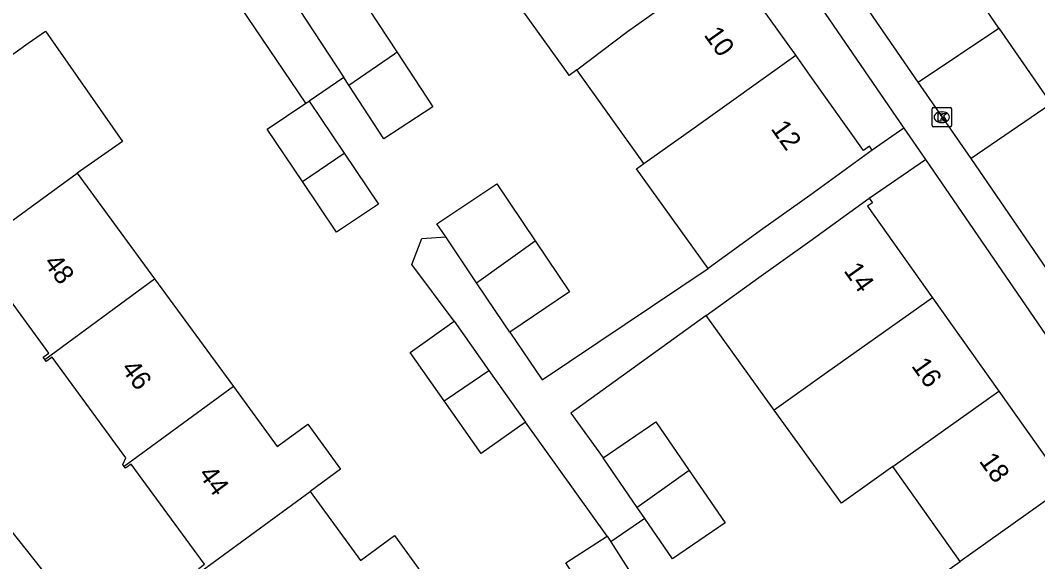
# Model space of a CAD drawing. Extents: x 157466 to 158888, y 383063 to 384677.
# Drawn here: x 157959.2 to 158011.8, y 383558 to 383586 of the extents above; entities that cross this region are included whole.
import ezdxf

# ---------------------------------------------------------------- set-up
doc = ezdxf.new("R2010")
doc.units = 0
for name, color, linetype in [('IMGEO_Kolk', 7, 'Continuous'), ('IMGEO_Pand', 7, 'Continuous'), ('IMGEO_Pand_nummerreeks', 7, 'Continuous'), ('IMGEO_Rijbaan_lokaal_open', 7, 'Continuous'), ('IMGEO_Voetpad_open', 7, 'Continuous')]:
    doc.layers.add(name, color=color, linetype=linetype)

msp = doc.modelspace()

# ---------------------------------------------------------------- linework, layer by layer
at = {"layer": 'IMGEO_Kolk'}
for p, q in [((158006.394, 383581.467), (158007.246, 383581.467)), ((158006.319, 383580.541), (158006.319, 383581.393)), ((158006.807, 383581.247), (158006.832, 383581.247)), ((158007.32, 383581.393), (158007.32, 383580.541)), ((158007.246, 383580.467), (158006.394, 383580.467)), ((158006.83, 383580.687), (158006.805, 383580.687))]:
    msp.add_line(p, q, dxfattribs=at)
for points in [[(158006.394, 383581.467), (158007.246, 383581.467)], [(158006.319, 383580.541), (158006.319, 383581.393)], [(158006.64, 383581.167), (158006.763, 383581.167), (158006.763, 383581.016), (158006.893, 383581.167), (158007.057, 383581.167), (158006.911, 383581.016), (158007.064, 383580.767), (158006.912, 383580.767), (158006.827, 383580.931), (158006.763, 383580.864), (158006.763, 383580.767), (158006.64, 383580.767), (158006.64, 383581.167)], [(158007.32, 383581.393), (158007.32, 383580.541)], [(158007.246, 383580.467), (158006.394, 383580.467)]]:
    msp.add_lwpolyline(points, dxfattribs=at)
for centre, start, end in [((158006.396, 383581.391), 91.552, 178.448), ((158006.396, 383581.391), 91.552, 178.448), ((158007.244, 383581.391), 1.552, 88.448), ((158007.244, 383581.391), 1.552, 88.448), ((158006.396, 383580.543), 181.552, 268.448), ((158006.396, 383580.543), 181.552, 268.448), ((158007.244, 383580.543), 271.552, 358.448), ((158007.244, 383580.543), 271.552, 358.448)]:
    msp.add_arc(centre, 0.0765, start, end, dxfattribs=at)
for centre, major_axis, ratio, start_param, end_param in [((158006.806, 383580.967), (-0.387, 0.002), 0.722429, 4.712389, 7.853982), ((158006.831, 383580.967), (-0.39, 0.002), 0.717154, 1.570796, 4.712389)]:
    msp.add_ellipse(centre, major_axis=major_axis, ratio=ratio, start_param=start_param, end_param=end_param, dxfattribs=at)
at = {"layer": 'IMGEO_Pand'}
for points in [[(157987.953, 383583.425), (157987.563, 383583.132), (157987.51, 383583.205), (157987.254, 383583.565), (157983.985, 383588.146), (157986.864, 383590.2)], [(157973.205, 383587.164), (157975.733, 383588.818), (157978.659, 383584.345)], [(157987.953, 383583.425), (157990.579, 383585.394), (157995.759, 383589.09)], [(157999.269, 383584.17), (157995.759, 383589.09)], [(157973.205, 383587.164), (157975.913, 383583.025)], [(157956.438, 383573.916), (157956.352, 383574.034), (157956.652, 383574.254), (157952.811, 383579.511), (157952.465, 383579.258), (157952.296, 383579.513), (157956.464, 383582.559), (157959.6, 383584.804), (157960.494, 383585.425), (157964.467, 383579.704), (157962.132, 383578.082)], [(157978.659, 383584.345), (157980.517, 383581.504), (157977.988, 383579.851), (157976.173, 383582.626)], [(157976.173, 383582.626), (157978.526, 383584.25), (157978.659, 383584.345)], [(157991.418, 383578.569), (157993.898, 383580.339), (157999.269, 383584.17)], [(158003.217, 383579.268), (158003.078, 383579.464), (158002.778, 383579.25), (158000, 383583.145), (157999.269, 383584.17)], [(157976.173, 383582.626), (157975.913, 383583.025)], [(157991.418, 383578.569), (157987.953, 383583.425)], [(157973.775, 383577.641), (157971.96, 383580.35), (157973.959, 383581.691)], [(157973.959, 383581.691), (157974.127, 383581.803)], [(157974.127, 383581.803), (157975.928, 383579.115)], [(157975.928, 383579.115), (157977.701, 383576.469), (157975.534, 383575.016), (157973.775, 383577.641)], [(157973.775, 383577.641), (157975.928, 383579.115)], [(158003.217, 383579.268), (158000, 383576.922), (157997.571, 383575.19), (157994.748, 383573.151)], [(157994.748, 383573.151), (157991.033, 383578.295), (157991.418, 383578.569)], [(157956.438, 383573.916), (157962.132, 383578.082)], [(157962.132, 383578.082), (157966.138, 383572.6)], [(157981.183, 383574.775), (157980.726, 383575.454), (157983.814, 383577.53), (157985.806, 383574.567)], [(157994.637, 383570.704), (157997.365, 383572.673), (158000.007, 383574.557), (158003.068, 383576.788)], [(158003.068, 383576.788), (158003.239, 383576.547), (158002.987, 383576.368), (158006.342, 383571.634)], [(157982.776, 383572.406), (157981.183, 383574.775)], [(157982.776, 383572.406), (157985.806, 383574.567)], [(157985.806, 383574.567), (157987.578, 383571.933), (157984.49, 383569.857)], [(157960.458, 383568.444), (157960.377, 383568.555), (157960.662, 383568.764), (157956.824, 383574.016), (157956.525, 383573.797), (157956.438, 383573.916)], [(157960.458, 383568.444), (157966.138, 383572.6)], [(157966.138, 383572.6), (157970.205, 383567.034)], [(157984.49, 383569.857), (157984.207, 383570.279), (157982.776, 383572.406)], [(158006.342, 383571.634), (158000.861, 383567.738), (157998.162, 383565.819)], [(158006.342, 383571.634), (158009.774, 383566.791)], [(157981.104, 383566.293), (157979.335, 383568.801), (157981.624, 383570.415)], [(157981.624, 383570.415), (157982.52, 383569.145), (157983.416, 383567.874)], [(157998.162, 383565.819), (157994.637, 383570.704)], [(157964.565, 383562.908), (157964.497, 383563.001), (157964.651, 383563.351), (157960.845, 383568.559), (157960.538, 383568.334), (157960.458, 383568.444)], [(157981.104, 383566.293), (157981.26, 383566.398), (157983.416, 383567.874)], [(157983.416, 383567.874), (157985.308, 383565.192)], [(157970.205, 383567.034), (157964.565, 383562.908)], [(157970.205, 383567.034), (157972.472, 383563.933), (157974.047, 383565.084), (157975.744, 383562.761), (157974.169, 383561.61)], [(158004.292, 383562.895), (158009.774, 383566.791)], [(158009.774, 383566.791), (158013.25, 383561.886)], [(157985.308, 383565.192), (157983.019, 383563.577), (157981.104, 383566.293)], [(158004.292, 383562.895), (158001.635, 383561.006), (157998.162, 383565.819)], [(157989.323, 383563.347), (157992.043, 383565.213), (157993.77, 383562.697)], [(157968.52, 383557.477), (157968.413, 383557.623), (157968.717, 383557.846), (157964.929, 383563.029), (157964.634, 383562.813), (157964.565, 383562.908)], [(157991.08, 383560.786), (157989.323, 383563.347)], [(157993.77, 383562.697), (157991.08, 383560.786)], [(157993.77, 383562.697), (157995.629, 383559.987), (157992.909, 383558.12), (157991.479, 383560.205)], [(158007.768, 383557.989), (158004.292, 383562.895)], [(157968.52, 383557.477), (157974.169, 383561.61)], [(157974.169, 383561.61), (157976.773, 383558.046), (157978.527, 383559.328), (157980.031, 383557.27)], [(158013.25, 383561.886), (158007.768, 383557.989)], [(157991.479, 383560.205), (157991.08, 383560.786)], [(157989.167, 383555.142), (157987.386, 383557.912), (157989.528, 383559.29)], [(157989.528, 383559.29), (157989.711, 383559.006)], [(157989.711, 383559.006), (157991.269, 383556.582)], [(158011.275, 383553.039), (158008.447, 383551.029), (158004.933, 383555.973), (158007.768, 383557.989)]]:
    msp.add_lwpolyline(points, dxfattribs=at)
at = {"layer": 'IMGEO_Rijbaan_lokaal_open'}
for points in [[(158005.59, 383582.773), (157985.477, 383612.045), (157985.24, 383612.353), (157984.975, 383612.607), (157984.665, 383612.728), (157984.406, 383612.761), (157983.243, 383611.945)], [(158009.76, 383585.576), (157991.423, 383612.433)], [(158005.59, 383582.773), (158009.76, 383585.576)], [(158009.76, 383585.576), (158012.476, 383581.656)], [(158008.336, 383578.833), (158005.59, 383582.773)], [(158012.476, 383581.656), (158008.336, 383578.833)], [(158041.721, 383530.034), (158008.336, 383578.833)]]:
    msp.add_lwpolyline(points, dxfattribs=at)
at = {"layer": 'IMGEO_Voetpad_open'}
for points in [[(157984.37, 383610.304), (158004.864, 383580.397)], [(157929.336, 383596.06), (157933.255, 383591.676), (157962.879, 383554.327), (157965.119, 383551.269), (157982.271, 383527.85), (157983.448, 383526.155)], [(157973.959, 383581.691), (157969.791, 383587.846)], [(157975.913, 383583.025), (157974.127, 383581.803)], [(158004.864, 383580.397), (158003.217, 383579.268)], [(158004.864, 383580.397), (158005.973, 383578.779)], [(158003.068, 383576.788), (158005.973, 383578.779)], [(158005.973, 383578.779), (158040.104, 383528.972)], [(157981.624, 383570.415), (157979.436, 383573.347), (157979.942, 383574.7), (157981.183, 383574.775)], [(157984.49, 383569.857), (157986.158, 383567.376), (157994.748, 383573.151)], [(157994.637, 383570.704), (157987.652, 383565.663), (157989.323, 383563.347)], [(157989.528, 383559.29), (157985.308, 383565.192)], [(157991.479, 383560.205), (157989.711, 383559.006)]]:
    msp.add_lwpolyline(points, dxfattribs=at)

# ---------------------------------------------------------------- texts
at = {"layer": 'IMGEO_Pand_nummerreeks'}
for s, rotation, p in [('10', 305.5003, (157994.492, 383585.221)), ('12', 305.4999, (157997.95, 383580.374)), ('48', 306.1665, (157960.373, 383573.434)), ('14', 305.4042, (158001.718, 383573.026)), ('16', 305.4029, (158005.216, 383568.104)), ('46', 306.1665, (157964.371, 383567.964)), ('18', 305.4042, (158008.717, 383563.18)), ('44', 306.1665, (157968.37, 383562.493))]:
    msp.add_text(s, height=1, rotation=rotation, dxfattribs=at).set_placement(p)

doc.saveas('drawing.dxf')
